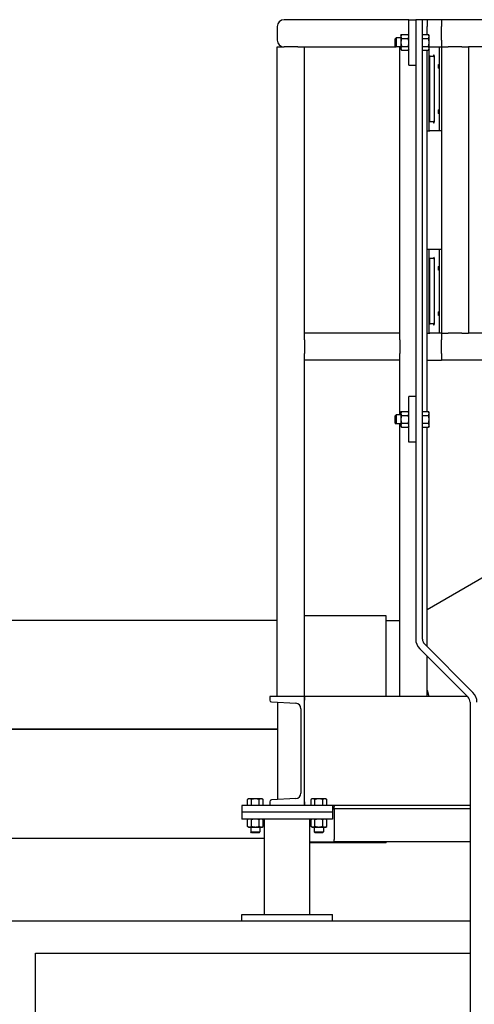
# Model space of a CAD drawing. Header units: inches. Extents: x 36 to 1719, y -84 to 1122.
# Tile 430 of 558: x 1362 to 1387, y 414 to 468. Entities that reach past the tile are written whole.
import ezdxf

# ---------------------------------------------------------------- set-up
doc = ezdxf.new("R2010")
doc.units = ezdxf.units.IN
doc.header["$LTSCALE"] = 48
doc.header["$MEASUREMENT"] = 0
doc.layers.add('Visible (ANSI)', color=7, linetype='Continuous', lineweight=30)

msp = doc.modelspace()

# ---------------------------------------------------------------- linework, layer by layer
at = {"layer": 'Visible (ANSI)'}
for p, q in [((1383.25653, 467.79889), (1376.38153, 467.79889)), ((1383.25653, 465.29889), (1383.25653, 467.79889)), ((1383.25653, 467.79889), (1383.63153, 467.79889)), ((1384.00653, 467.79889), (1383.63153, 467.79889)), ((1383.63153, 467.79889), (1383.63153, 433.70422)), ((1384.25653, 467.79889), (1384.00653, 467.79889)), ((1384.00653, 433.70422), (1384.00653, 467.79889)), ((1384.25653, 467.79889), (1384.25653, 467.42389)), ((1385.05101, 467.79889), (1384.25653, 467.79889)), ((1407.05101, 467.79889), (1385.05101, 467.79889)), ((1385.05101, 467.79889), (1385.05101, 467.42389)), ((1376.00653, 467.42389), (1376.00653, 466.67389)), ((1376.00653, 467.42389), (1376.00653, 466.67389)), ((1384.25653, 466.9819), (1384.25653, 467.42389)), ((1385.05101, 466.67389), (1385.05101, 467.42389)), ((1382.50653, 466.7517), (1382.5523, 466.79889)), ((1382.50653, 466.34608), (1382.50653, 466.7517)), ((1382.5523, 466.79889), (1382.5523, 466.29889)), ((1382.81853, 466.79889), (1382.5523, 466.79889)), ((1382.81853, 466.92389), (1382.85202, 466.9819)), ((1382.81853, 466.92389), (1382.81853, 466.87365)), ((1382.81853, 466.87365), (1382.81853, 466.54889)), ((1382.85202, 466.9819), (1383.22304, 466.9819)), ((1382.85202, 466.7654), (1383.22304, 466.7654)), ((1383.25653, 466.92389), (1383.22304, 466.9819)), ((1384.00653, 466.9819), (1384.33704, 466.9819)), ((1384.00653, 466.7654), (1384.33704, 466.7654)), ((1384.37053, 466.92389), (1384.33704, 466.9819)), ((1384.37053, 466.87365), (1384.37053, 466.92389)), ((1384.37053, 466.54889), (1384.37053, 466.87365)), ((1385.05101, 466.67389), (1385.05101, 466.29889)), ((1376.00653, 430.54889), (1376.00653, 466.29889)), ((1376.00653, 466.29889), (1376.38153, 466.29889)), ((1377.13153, 466.29889), (1376.38153, 466.29889)), ((1377.13153, 466.29889), (1377.50653, 466.29889)), ((1377.50653, 450.54889), (1377.50653, 466.29889)), ((1377.50653, 466.29889), (1382.5523, 466.29889)), ((1382.50653, 466.34608), (1382.5523, 466.29889)), ((1382.81853, 466.29889), (1382.5523, 466.29889)), ((1382.75653, 450.54889), (1382.75653, 466.29889)), ((1382.81853, 466.54889), (1382.81853, 466.22413)), ((1382.81853, 466.22413), (1382.81853, 466.17389)), ((1382.81853, 466.17389), (1382.85202, 466.11588)), ((1382.85202, 466.33239), (1383.22304, 466.33239)), ((1382.85202, 466.11588), (1383.22304, 466.11588)), ((1383.25653, 466.17389), (1383.22304, 466.11588)), ((1384.00653, 466.33239), (1384.33704, 466.33239)), ((1384.00653, 466.11588), (1384.33704, 466.11588)), ((1384.25653, 446.2319), (1384.25653, 466.11588)), ((1384.37053, 466.17389), (1384.33704, 466.11588)), ((1384.37053, 466.22413), (1384.37053, 466.54889)), ((1384.37053, 466.29889), (1384.38153, 466.29889)), ((1384.37053, 466.17389), (1384.37053, 466.22413)), ((1384.38153, 461.67389), (1384.38153, 466.29889)), ((1384.38153, 466.29889), (1384.41839, 466.29889)), ((1384.41839, 466.29889), (1384.92601, 466.29889)), ((1384.92601, 466.29889), (1385.05101, 466.29889)), ((1384.92601, 466.29889), (1384.92601, 461.67389)), ((1385.05101, 466.29889), (1385.05101, 450.54889)), ((1385.05101, 466.29889), (1385.42601, 466.29889)), ((1386.17601, 466.29889), (1385.42601, 466.29889)), ((1386.17601, 466.29889), (1386.55101, 466.29889)), ((1386.55101, 466.29889), (1386.55101, 450.54889)), ((1405.55101, 466.29889), (1386.55101, 466.29889)), ((1384.41989, 462.21556), (1384.41989, 465.75723)), ((1384.42125, 465.79889), (1384.58576, 465.79889)), ((1384.64826, 465.80529), (1384.64826, 462.16749)), ((1383.25653, 465.29889), (1383.63153, 465.29889)), ((1384.58576, 462.17389), (1384.42125, 462.17389)), ((1384.25653, 461.67389), (1384.38153, 461.67389)), ((1384.38153, 461.67389), (1384.41839, 461.67389)), ((1384.92601, 461.67389), (1384.41839, 461.67389)), ((1385.05101, 461.67389), (1384.92601, 461.67389)), ((1384.25653, 455.17389), (1384.38153, 455.17389)), ((1384.38153, 450.54889), (1384.38153, 455.17389)), ((1384.38153, 455.17389), (1384.41839, 455.17389)), ((1384.41839, 455.17389), (1384.92601, 455.17389)), ((1384.92601, 455.17389), (1385.05101, 455.17389)), ((1384.92601, 455.17389), (1384.92601, 450.54889)), ((1384.41989, 451.09056), (1384.41989, 454.63223)), ((1384.42125, 454.67389), (1384.58576, 454.67389)), ((1384.64826, 454.68029), (1384.64826, 451.04249)), ((1384.58576, 451.04889), (1384.42125, 451.04889)), ((1382.75653, 450.54889), (1377.50653, 450.54889)), ((1377.50653, 450.17389), (1377.50653, 450.54889)), ((1382.75653, 450.17389), (1382.75653, 450.54889)), ((1384.25653, 450.54889), (1384.38153, 450.54889)), ((1384.38153, 450.54889), (1384.41839, 450.54889)), ((1384.92601, 450.54889), (1384.41839, 450.54889)), ((1385.05101, 450.54889), (1384.92601, 450.54889)), ((1385.05101, 450.54889), (1385.42601, 450.54889)), ((1385.05101, 450.54889), (1385.05101, 450.17389)), ((1386.17601, 450.54889), (1385.42601, 450.54889)), ((1386.17601, 450.54889), (1386.55101, 450.54889)), ((1405.55101, 450.54889), (1386.55101, 450.54889)), ((1377.50653, 450.17389), (1377.50653, 449.42389)), ((1382.75653, 450.17389), (1382.75653, 449.42389)), ((1385.05101, 449.42389), (1385.05101, 450.17389)), ((1377.50653, 449.04889), (1377.50653, 449.42389)), ((1382.75653, 449.04889), (1382.75653, 449.42389)), ((1385.05101, 449.42389), (1385.05101, 449.04889)), ((1377.50653, 430.54889), (1377.50653, 449.04889)), ((1382.75653, 449.04889), (1377.50653, 449.04889)), ((1382.75653, 446.04889), (1382.75653, 449.04889)), ((1384.25653, 449.04889), (1385.05101, 449.04889)), ((1407.05101, 449.04889), (1385.05101, 449.04889)), ((1383.63153, 447.04889), (1383.25653, 447.04889)), ((1383.25653, 444.54889), (1383.25653, 447.04889)), ((1382.50653, 446.0017), (1382.5523, 446.04889)), ((1382.5523, 446.04889), (1382.5523, 445.54889)), ((1382.81853, 446.04889), (1382.5523, 446.04889)), ((1382.81853, 446.17389), (1382.85202, 446.2319)), ((1382.81853, 446.17389), (1382.81853, 446.12365)), ((1382.81853, 446.12365), (1382.81853, 445.79889)), ((1382.85202, 446.2319), (1383.22304, 446.2319)), ((1383.25653, 446.17389), (1383.22304, 446.2319)), ((1384.00653, 446.2319), (1384.33704, 446.2319)), ((1384.37053, 446.17389), (1384.33704, 446.2319)), ((1384.37053, 446.12365), (1384.37053, 446.17389)), ((1384.37053, 445.79889), (1384.37053, 446.12365)), ((1382.50653, 445.59608), (1382.50653, 446.0017)), ((1382.50653, 445.59608), (1382.5523, 445.54889)), ((1382.81853, 445.54889), (1382.5523, 445.54889)), ((1382.75653, 430.54889), (1382.75653, 445.54889)), ((1382.81853, 445.79889), (1382.81853, 445.47413)), ((1382.85202, 446.0154), (1383.22304, 446.0154)), ((1382.85202, 445.58239), (1383.22304, 445.58239)), ((1384.00653, 446.0154), (1384.33704, 446.0154)), ((1384.00653, 445.58239), (1384.33704, 445.58239)), ((1384.37053, 445.47413), (1384.37053, 445.79889)), ((1382.81853, 445.47413), (1382.81853, 445.42389)), ((1382.81853, 445.42389), (1382.85202, 445.36588)), ((1382.85202, 445.36588), (1383.22304, 445.36588)), ((1383.25653, 445.42389), (1383.22304, 445.36588)), ((1384.00653, 445.36588), (1384.33704, 445.36588)), ((1384.25653, 433.29889), (1384.25653, 445.36588)), ((1384.37053, 445.42389), (1384.33704, 445.36588)), ((1384.37053, 445.42389), (1384.37053, 445.47413)), ((1383.63153, 444.54889), (1383.25653, 444.54889)), ((1384.25653, 435.33127), (1388.79529, 437.95172)), ((1376.00653, 434.73639), (1357.33962, 434.73639)), ((1382.01062, 434.98639), (1377.50653, 434.98639)), ((1382.01062, 430.54889), (1382.01062, 434.98639)), ((1382.01062, 434.73631), (1382.75653, 434.73631)), ((1383.8512, 433.17389), (1386.52169, 430.5034)), ((1386.78686, 430.76856), (1384.11636, 433.43906)), ((1384.25653, 430.54889), (1384.25653, 432.76856)), ((1384.25653, 430.89044), (1384.34805, 430.54889)), ((1384.25653, 430.89044), (1384.34805, 430.54889)), ((1377.50653, 430.54889), (1375.58653, 430.54889)), ((1375.58653, 430.54889), (1375.58653, 430.34184)), ((1386.4762, 430.54889), (1377.50653, 430.54889)), ((1377.50653, 430.54889), (1377.50653, 430.34184)), ((1377.50653, 424.54889), (1377.50653, 430.54889)), ((1375.67751, 430.24598), (1377.01925, 430.17567)), ((1376.01062, 430.22852), (1376.01062, 424.86926)), ((1377.30653, 429.87294), (1377.30653, 425.22484)), ((1386.63153, 430.23823), (1386.63153, 394.04889)), ((1376.01062, 428.74889), (1357.33962, 428.74889)), ((1376.01062, 428.72389), (1357.33962, 428.72389)), ((1374.42153, 424.9129), (1374.36352, 424.8794)), ((1374.47177, 424.9129), (1374.42153, 424.9129)), ((1374.79653, 424.9129), (1374.47177, 424.9129)), ((1375.12129, 424.9129), (1374.79653, 424.9129)), ((1375.17153, 424.9129), (1375.12129, 424.9129)), ((1375.17153, 424.9129), (1375.22954, 424.8794)), ((1377.01925, 424.92211), (1375.67751, 424.85181)), ((1377.92153, 424.9129), (1377.86352, 424.8794)), ((1377.97177, 424.9129), (1377.92153, 424.9129)), ((1378.29653, 424.9129), (1377.97177, 424.9129)), ((1378.62129, 424.9129), (1378.29653, 424.9129)), ((1378.67153, 424.9129), (1378.62129, 424.9129)), ((1378.67153, 424.9129), (1378.72954, 424.8794)), ((1374.04653, 424.54889), (1374.04653, 424.17389)), ((1379.04653, 424.54889), (1374.04653, 424.54889)), ((1374.36352, 424.5489), (1374.36352, 424.8794)), ((1374.47177, 424.5489), (1374.36352, 424.5489)), ((1374.42153, 424.5489), (1374.42153, 424.54889)), ((1374.58002, 424.5489), (1374.47177, 424.5489)), ((1374.58002, 424.5489), (1374.58002, 424.8794)), ((1374.79653, 424.5489), (1374.58002, 424.5489)), ((1375.01304, 424.5489), (1374.79653, 424.5489)), ((1375.01304, 424.5489), (1375.01304, 424.8794)), ((1375.12129, 424.5489), (1375.01304, 424.5489)), ((1375.22954, 424.5489), (1375.12129, 424.5489)), ((1375.17153, 424.5489), (1375.17153, 424.54889)), ((1375.22954, 424.5489), (1375.22954, 424.8794)), ((1375.58653, 424.75594), (1375.58653, 424.54889)), ((1377.50653, 424.75594), (1377.50653, 424.54889)), ((1377.86352, 424.5489), (1377.86352, 424.8794)), ((1377.97177, 424.5489), (1377.86352, 424.5489)), ((1377.92153, 424.5489), (1377.92153, 424.54889)), ((1378.08002, 424.5489), (1377.97177, 424.5489)), ((1378.08002, 424.5489), (1378.08002, 424.8794)), ((1378.29653, 424.5489), (1378.08002, 424.5489)), ((1378.51304, 424.5489), (1378.29653, 424.5489)), ((1378.51304, 424.5489), (1378.51304, 424.8794)), ((1378.62129, 424.5489), (1378.51304, 424.5489)), ((1378.72954, 424.5489), (1378.62129, 424.5489)), ((1378.67153, 424.5489), (1378.67153, 424.54889)), ((1378.72954, 424.5489), (1378.72954, 424.8794)), ((1386.63153, 424.54889), (1379.04653, 424.54889)), ((1379.04653, 424.54889), (1379.04653, 424.17389)), ((1379.13153, 424.54889), (1379.13153, 424.48089)), ((1379.13153, 424.36089), (1379.13153, 424.48089)), ((1374.04653, 424.17389), (1374.04653, 423.79889)), ((1379.04653, 424.17389), (1374.04653, 424.17389)), ((1379.04653, 424.17389), (1374.04653, 424.17389)), ((1379.04653, 424.36089), (1379.13153, 424.36089)), ((1379.04653, 424.17389), (1379.04653, 423.79889)), ((1386.63153, 424.36089), (1379.13153, 424.36089)), ((1379.13153, 424.36089), (1379.13153, 424.11089)), ((1379.13153, 424.11089), (1379.13153, 422.66889)), ((1379.04653, 423.79889), (1374.04653, 423.79889)), ((1374.42153, 423.79889), (1374.36352, 423.7654)), ((1374.36352, 423.39439), (1374.36352, 423.7654)), ((1374.42153, 423.36089), (1374.36352, 423.39439)), ((1374.42153, 423.36089), (1374.47177, 423.36089)), ((1374.47177, 423.36089), (1374.79653, 423.36089)), ((1374.54653, 423.36089), (1374.54653, 423.09466)), ((1374.58002, 423.39439), (1374.58002, 423.7654)), ((1374.79653, 423.36089), (1375.12129, 423.36089)), ((1375.01304, 423.39439), (1375.01304, 423.7654)), ((1375.04653, 423.36089), (1375.04653, 423.09466)), ((1375.12129, 423.36089), (1375.17153, 423.36089)), ((1375.17153, 423.79889), (1375.22954, 423.7654)), ((1375.17153, 423.36089), (1375.22954, 423.39439)), ((1375.22954, 423.39439), (1375.22954, 423.7654)), ((1375.29653, 418.54889), (1375.29653, 423.79889)), ((1377.79653, 418.54889), (1377.79653, 423.79889)), ((1377.92153, 423.79889), (1377.86352, 423.7654)), ((1377.86352, 423.39439), (1377.86352, 423.7654)), ((1377.92153, 423.36089), (1377.86352, 423.39439)), ((1377.92153, 423.36089), (1377.97177, 423.36089)), ((1377.97177, 423.36089), (1378.29653, 423.36089)), ((1378.04653, 423.36089), (1378.04653, 423.09466)), ((1378.08002, 423.39439), (1378.08002, 423.7654)), ((1378.29653, 423.36089), (1378.62129, 423.36089)), ((1378.51304, 423.39439), (1378.51304, 423.7654)), ((1378.54653, 423.36089), (1378.54653, 423.09466)), ((1378.62129, 423.36089), (1378.67153, 423.36089)), ((1378.67153, 423.79889), (1378.72954, 423.7654)), ((1378.67153, 423.36089), (1378.72954, 423.39439)), ((1378.72954, 423.39439), (1378.72954, 423.7654)), ((1374.59372, 423.04889), (1374.54653, 423.09466)), ((1374.54653, 423.09466), (1375.04653, 423.09466)), ((1374.99934, 423.04889), (1374.59372, 423.04889)), ((1374.99934, 423.04889), (1375.04653, 423.09466)), ((1378.09372, 423.04889), (1378.04653, 423.09466)), ((1378.04653, 423.09466), (1378.54653, 423.09466)), ((1378.49934, 423.04889), (1378.09372, 423.04889)), ((1378.49934, 423.04889), (1378.54653, 423.09466)), ((1375.29653, 422.73639), (1357.33962, 422.73639)), ((1377.79653, 422.54889), (1379.13153, 422.54889)), ((1382.01062, 422.48639), (1377.79653, 422.48639)), ((1379.13153, 422.54889), (1379.13153, 422.66889)), ((1386.63153, 422.54889), (1379.13153, 422.54889)), ((1382.01062, 422.48639), (1382.01062, 422.54889)), ((1374.04653, 418.54889), (1379.04653, 418.54889)), ((1374.04653, 418.17389), (1374.04653, 418.54889)), ((1379.04653, 418.17389), (1379.04653, 418.54889)), ((1386.63153, 418.17389), (1320.78662, 418.17389)), ((1379.04653, 418.17389), (1374.04653, 418.17389)), ((1362.68526, 416.42389), (1386.63153, 416.42389)), ((1362.68526, 394.04889), (1362.68526, 416.42389))]:
    msp.add_line(p, q, dxfattribs=at)
for centre, radius, start, end in [((1376.38153, 467.42389), 0.375, 90, 180), ((1376.38153, 467.42389), 0.375, 90, 180), ((1376.38153, 466.67389), 0.375, 180, 270), ((1376.38153, 466.67389), 0.375, 180, 270), ((1384.58576, 465.73639), 0.0625, 0, 90), ((1384.58576, 462.23639), 0.0625, 270, 0), ((1384.58576, 454.61139), 0.0625, 0, 90), ((1384.58576, 451.11139), 0.0625, 270, 0), ((1384.38153, 433.70422), 0.75, 180, 225), ((1384.38153, 433.70422), 0.375, 180, 225), ((1375.68253, 430.34184), 0.096, 180, 267.000444), ((1386.25653, 430.23823), 0.375, 0, 45), ((1386.25653, 430.23823), 0.75, 0, 45), ((1377.00339, 429.87294), 0.30314, 0, 87.000444), ((1377.00339, 425.22484), 0.30314, 272.999556, 0), ((1375.68253, 424.75594), 0.096, 92.999556, 180)]:
    msp.add_arc(centre, radius, start, end, dxfattribs=at)
for centre, start_param, end_param in [((1384.42134, 465.75723), 3.14159265, 4.71238898), ((1384.42134, 462.21556), 4.71238898, 6.28318531), ((1384.42134, 454.63223), 3.14159265, 4.71238898), ((1384.42134, 451.09056), 4.71238898, 6.28318531)]:
    msp.add_ellipse(centre, major_axis=(0, -0.04167), ratio=0.03492077, start_param=start_param, end_param=end_param, dxfattribs=at)
for centre in [(1384.39246, 465.23639), (1384.39246, 462.73639), (1384.39246, 454.11139), (1384.39246, 451.61139)]:
    msp.add_ellipse(centre, major_axis=(0, -0.09843), ratio=0.03492077, dxfattribs=at)
for points in [[(1382.85202, 466.9819), (1382.81853, 466.92389), (1382.81853, 466.87365)], [(1382.81853, 466.87365), (1382.81853, 466.82341), (1382.85202, 466.7654)], [(1382.85202, 466.7654), (1382.81853, 466.64937), (1382.81853, 466.54889)], [(1383.25653, 466.87365), (1383.25653, 466.92389), (1383.22304, 466.9819)], [(1383.22304, 466.7654), (1383.25653, 466.82341), (1383.25653, 466.87365)], [(1383.25653, 466.54889), (1383.25653, 466.64937), (1383.22304, 466.7654)], [(1384.37053, 466.87365), (1384.37053, 466.92389), (1384.33704, 466.9819)], [(1384.33704, 466.7654), (1384.37053, 466.82341), (1384.37053, 466.87365)], [(1384.37053, 466.54889), (1384.37053, 466.64937), (1384.33704, 466.7654)], [(1382.81853, 466.54889), (1382.81853, 466.44841), (1382.85202, 466.33239)], [(1382.85202, 466.33239), (1382.81853, 466.27437), (1382.81853, 466.22413)], [(1382.81853, 466.22413), (1382.81853, 466.17389), (1382.85202, 466.11588)], [(1383.22304, 466.33239), (1383.25653, 466.44841), (1383.25653, 466.54889)], [(1383.25653, 466.22413), (1383.25653, 466.27437), (1383.22304, 466.33239)], [(1383.22304, 466.11588), (1383.25653, 466.17389), (1383.25653, 466.22413)], [(1384.33704, 466.33239), (1384.37053, 466.44841), (1384.37053, 466.54889)], [(1384.37053, 466.22413), (1384.37053, 466.27437), (1384.33704, 466.33239)], [(1384.33704, 466.11588), (1384.37053, 466.17389), (1384.37053, 466.22413)], [(1382.85202, 446.2319), (1382.81853, 446.17389), (1382.81853, 446.12365)], [(1382.81853, 446.12365), (1382.81853, 446.07341), (1382.85202, 446.0154)], [(1383.25653, 446.12365), (1383.25653, 446.17389), (1383.22304, 446.2319)], [(1383.22304, 446.0154), (1383.25653, 446.07341), (1383.25653, 446.12365)], [(1384.37053, 446.12365), (1384.37053, 446.17389), (1384.33704, 446.2319)], [(1384.33704, 446.0154), (1384.37053, 446.07341), (1384.37053, 446.12365)], [(1382.85202, 446.0154), (1382.81853, 445.89937), (1382.81853, 445.79889)], [(1382.81853, 445.79889), (1382.81853, 445.69841), (1382.85202, 445.58239)], [(1382.85202, 445.58239), (1382.81853, 445.52437), (1382.81853, 445.47413)], [(1383.25653, 445.79889), (1383.25653, 445.89937), (1383.22304, 446.0154)], [(1383.22304, 445.58239), (1383.25653, 445.69841), (1383.25653, 445.79889)], [(1383.25653, 445.47413), (1383.25653, 445.52437), (1383.22304, 445.58239)], [(1384.37053, 445.79889), (1384.37053, 445.89937), (1384.33704, 446.0154)], [(1384.33704, 445.58239), (1384.37053, 445.69841), (1384.37053, 445.79889)], [(1384.37053, 445.47413), (1384.37053, 445.52437), (1384.33704, 445.58239)], [(1382.81853, 445.47413), (1382.81853, 445.42389), (1382.85202, 445.36588)], [(1383.22304, 445.36588), (1383.25653, 445.42389), (1383.25653, 445.47413)], [(1384.33704, 445.36588), (1384.37053, 445.42389), (1384.37053, 445.47413)], [(1374.47177, 424.9129), (1374.42153, 424.9129), (1374.36352, 424.8794)], [(1374.58002, 424.8794), (1374.52201, 424.9129), (1374.47177, 424.9129)], [(1374.79653, 424.9129), (1374.69605, 424.9129), (1374.58002, 424.8794)], [(1375.01304, 424.8794), (1374.89701, 424.9129), (1374.79653, 424.9129)], [(1375.12129, 424.9129), (1375.07105, 424.9129), (1375.01304, 424.8794)], [(1375.22954, 424.8794), (1375.17153, 424.9129), (1375.12129, 424.9129)], [(1377.97177, 424.9129), (1377.92153, 424.9129), (1377.86352, 424.8794)], [(1378.08002, 424.8794), (1378.02201, 424.9129), (1377.97177, 424.9129)], [(1378.29653, 424.9129), (1378.19605, 424.9129), (1378.08002, 424.8794)], [(1378.51304, 424.8794), (1378.39701, 424.9129), (1378.29653, 424.9129)], [(1378.62129, 424.9129), (1378.57105, 424.9129), (1378.51304, 424.8794)], [(1378.72954, 424.8794), (1378.67153, 424.9129), (1378.62129, 424.9129)], [(1374.47177, 423.79889), (1374.42153, 423.79889), (1374.36352, 423.7654)], [(1374.36352, 423.39439), (1374.42153, 423.36089), (1374.47177, 423.36089)], [(1374.58002, 423.7654), (1374.52201, 423.79889), (1374.47177, 423.79889)], [(1374.47177, 423.36089), (1374.52201, 423.36089), (1374.58002, 423.39439)], [(1374.79653, 423.79889), (1374.69605, 423.79889), (1374.58002, 423.7654)], [(1374.58002, 423.39439), (1374.69605, 423.36089), (1374.79653, 423.36089)], [(1375.01304, 423.7654), (1374.89701, 423.79889), (1374.79653, 423.79889)], [(1374.79653, 423.36089), (1374.89701, 423.36089), (1375.01304, 423.39439)], [(1375.12129, 423.79889), (1375.07105, 423.79889), (1375.01304, 423.7654)], [(1375.01304, 423.39439), (1375.07105, 423.36089), (1375.12129, 423.36089)], [(1375.22954, 423.7654), (1375.17153, 423.79889), (1375.12129, 423.79889)], [(1375.12129, 423.36089), (1375.17153, 423.36089), (1375.22954, 423.39439)], [(1377.97177, 423.79889), (1377.92153, 423.79889), (1377.86352, 423.7654)], [(1377.86352, 423.39439), (1377.92153, 423.36089), (1377.97177, 423.36089)], [(1378.08002, 423.7654), (1378.02201, 423.79889), (1377.97177, 423.79889)], [(1377.97177, 423.36089), (1378.02201, 423.36089), (1378.08002, 423.39439)], [(1378.29653, 423.79889), (1378.19605, 423.79889), (1378.08002, 423.7654)], [(1378.08002, 423.39439), (1378.19605, 423.36089), (1378.29653, 423.36089)], [(1378.51304, 423.7654), (1378.39701, 423.79889), (1378.29653, 423.79889)], [(1378.29653, 423.36089), (1378.39701, 423.36089), (1378.51304, 423.39439)], [(1378.62129, 423.79889), (1378.57105, 423.79889), (1378.51304, 423.7654)], [(1378.51304, 423.39439), (1378.57105, 423.36089), (1378.62129, 423.36089)], [(1378.72954, 423.7654), (1378.67153, 423.79889), (1378.62129, 423.79889)], [(1378.62129, 423.36089), (1378.67153, 423.36089), (1378.72954, 423.39439)]]:
    msp.add_rational_spline(points, [1, 1.0379548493, 1], degree=2, dxfattribs=at)
for points in [[(1384.41839, 466.29889), (1384.41844, 466.29889), (1384.4185, 466.29879), (1384.41856, 466.29859)], [(1384.41856, 461.67419), (1384.4185, 461.674), (1384.41844, 461.67389), (1384.41839, 461.67389)], [(1384.41839, 455.17389), (1384.41844, 455.17389), (1384.4185, 455.17379), (1384.41856, 455.17359)], [(1384.41856, 450.54919), (1384.4185, 450.549), (1384.41844, 450.54889), (1384.41839, 450.54889)]]:
    msp.add_open_spline(points, degree=3, dxfattribs=at)
for points, knots in [([(1384.64826, 465.80529), (1384.64826, 465.80851), (1384.64816, 465.81173), (1384.64738, 465.82422), (1384.64594, 465.83332), (1384.64077, 465.85109), (1384.63747, 465.8573), (1384.63498, 465.86127), (1384.63494, 465.86133), (1384.6349, 465.86139)], [0, 0, 0, 0, 0.024551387, 0.024551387, 0.095629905, 0.095629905, 0.174881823, 0.174881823, 0.176157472, 0.176157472, 0.176157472, 0.176157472]), ([(1384.909, 465.23639), (1384.909, 465.22405), (1384.90861, 465.2109), (1384.90696, 465.18674), (1384.90569, 465.17573), (1384.90252, 465.15815), (1384.9004, 465.1505), (1384.89537, 465.14041), (1384.89245, 465.13797), (1384.8866, 465.13797), (1384.88326, 465.14047), (1384.87675, 465.15067), (1384.87359, 465.15835), (1384.86851, 465.17591), (1384.86623, 465.18684), (1384.86315, 465.2109), (1384.86236, 465.22404), (1384.86236, 465.24875), (1384.86315, 465.26188), (1384.86623, 465.28594), (1384.86851, 465.29688), (1384.87359, 465.31443), (1384.87675, 465.32212), (1384.88326, 465.33231), (1384.8866, 465.33482), (1384.89245, 465.33482), (1384.89537, 465.33237), (1384.9004, 465.32228), (1384.90252, 465.31463), (1384.90569, 465.29705), (1384.90696, 465.28604), (1384.90861, 465.26188), (1384.909, 465.24873), (1384.909, 465.23639)], [0, 0, 0, 0, 0.09401122, 0.09401122, 0.18802243, 0.18802243, 0.28431105, 0.28431105, 0.38059967, 0.38059967, 0.4782167, 0.4782167, 0.57583373, 0.57583373, 0.6699888, 0.6699888, 0.76414388, 0.76414388, 0.85829895, 0.85829895, 0.95245403, 0.95245403, 1.05007106, 1.05007106, 1.14768808, 1.14768808, 1.2439767, 1.2439767, 1.34026532, 1.34026532, 1.43427654, 1.43427654, 1.52828776, 1.52828776, 1.52828776, 1.52828776]), ([(1384.909, 462.73639), (1384.909, 462.72405), (1384.90861, 462.7109), (1384.90696, 462.68674), (1384.90569, 462.67573), (1384.90252, 462.65815), (1384.9004, 462.6505), (1384.89537, 462.64041), (1384.89245, 462.63797), (1384.8866, 462.63797), (1384.88326, 462.64047), (1384.87675, 462.65067), (1384.87359, 462.65835), (1384.86851, 462.67591), (1384.86623, 462.68684), (1384.86315, 462.7109), (1384.86236, 462.72404), (1384.86236, 462.74875), (1384.86315, 462.76188), (1384.86623, 462.78594), (1384.86851, 462.79688), (1384.87359, 462.81443), (1384.87675, 462.82212), (1384.88326, 462.83231), (1384.8866, 462.83482), (1384.89245, 462.83482), (1384.89537, 462.83237), (1384.9004, 462.82228), (1384.90252, 462.81463), (1384.90569, 462.79705), (1384.90696, 462.78604), (1384.90861, 462.76188), (1384.909, 462.74873), (1384.909, 462.73639)], [0, 0, 0, 0, 0.09401122, 0.09401122, 0.18802243, 0.18802243, 0.28431105, 0.28431105, 0.38059967, 0.38059967, 0.4782167, 0.4782167, 0.57583373, 0.57583373, 0.6699888, 0.6699888, 0.76414388, 0.76414388, 0.85829895, 0.85829895, 0.95245403, 0.95245403, 1.05007106, 1.05007106, 1.14768808, 1.14768808, 1.2439767, 1.2439767, 1.34026532, 1.34026532, 1.43427654, 1.43427654, 1.52828776, 1.52828776, 1.52828776, 1.52828776]), ([(1384.6349, 462.11139), (1384.63494, 462.11145), (1384.63498, 462.11152), (1384.63812, 462.11652), (1384.64065, 462.12212), (1384.64487, 462.13517), (1384.64639, 462.14258), (1384.64795, 462.1559), (1384.64826, 462.1617), (1384.64826, 462.16749)], [-0.000682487, -0.000682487, -0.000682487, -0.000682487, 0, 0, 0.053671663, 0.053671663, 0.113306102, 0.113306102, 0.157716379, 0.157716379, 0.157716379, 0.157716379]), ([(1384.64826, 454.68029), (1384.64826, 454.68351), (1384.64816, 454.68673), (1384.64738, 454.69922), (1384.64594, 454.70832), (1384.64077, 454.72609), (1384.63747, 454.7323), (1384.63498, 454.73627), (1384.63494, 454.73633), (1384.6349, 454.73639)], [0, 0, 0, 0, 0.024551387, 0.024551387, 0.095629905, 0.095629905, 0.174881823, 0.174881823, 0.176157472, 0.176157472, 0.176157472, 0.176157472]), ([(1384.909, 454.11139), (1384.909, 454.09905), (1384.90861, 454.0859), (1384.90696, 454.06174), (1384.90569, 454.05073), (1384.90252, 454.03315), (1384.9004, 454.0255), (1384.89537, 454.01541), (1384.89245, 454.01297), (1384.8866, 454.01297), (1384.88326, 454.01547), (1384.87675, 454.02567), (1384.87359, 454.03335), (1384.86851, 454.05091), (1384.86623, 454.06184), (1384.86315, 454.0859), (1384.86236, 454.09904), (1384.86236, 454.12375), (1384.86315, 454.13688), (1384.86623, 454.16094), (1384.86851, 454.17188), (1384.87359, 454.18943), (1384.87675, 454.19712), (1384.88326, 454.20731), (1384.8866, 454.20982), (1384.89245, 454.20982), (1384.89537, 454.20737), (1384.9004, 454.19728), (1384.90252, 454.18963), (1384.90569, 454.17205), (1384.90696, 454.16104), (1384.90861, 454.13688), (1384.909, 454.12373), (1384.909, 454.11139)], [0, 0, 0, 0, 0.09401122, 0.09401122, 0.18802243, 0.18802243, 0.28431105, 0.28431105, 0.38059967, 0.38059967, 0.4782167, 0.4782167, 0.57583373, 0.57583373, 0.6699888, 0.6699888, 0.76414388, 0.76414388, 0.85829895, 0.85829895, 0.95245403, 0.95245403, 1.05007106, 1.05007106, 1.14768808, 1.14768808, 1.2439767, 1.2439767, 1.34026532, 1.34026532, 1.43427654, 1.43427654, 1.52828776, 1.52828776, 1.52828776, 1.52828776]), ([(1384.909, 451.61139), (1384.909, 451.59905), (1384.90861, 451.5859), (1384.90696, 451.56174), (1384.90569, 451.55073), (1384.90252, 451.53315), (1384.9004, 451.5255), (1384.89537, 451.51541), (1384.89245, 451.51297), (1384.8866, 451.51297), (1384.88326, 451.51547), (1384.87675, 451.52567), (1384.87359, 451.53335), (1384.86851, 451.55091), (1384.86623, 451.56184), (1384.86315, 451.5859), (1384.86236, 451.59904), (1384.86236, 451.62375), (1384.86315, 451.63688), (1384.86623, 451.66094), (1384.86851, 451.67188), (1384.87359, 451.68943), (1384.87675, 451.69712), (1384.88326, 451.70731), (1384.8866, 451.70982), (1384.89245, 451.70982), (1384.89537, 451.70737), (1384.9004, 451.69728), (1384.90252, 451.68963), (1384.90569, 451.67205), (1384.90696, 451.66104), (1384.90861, 451.63688), (1384.909, 451.62373), (1384.909, 451.61139)], [0, 0, 0, 0, 0.09401122, 0.09401122, 0.18802243, 0.18802243, 0.28431105, 0.28431105, 0.38059967, 0.38059967, 0.4782167, 0.4782167, 0.57583373, 0.57583373, 0.6699888, 0.6699888, 0.76414388, 0.76414388, 0.85829895, 0.85829895, 0.95245403, 0.95245403, 1.05007106, 1.05007106, 1.14768808, 1.14768808, 1.2439767, 1.2439767, 1.34026532, 1.34026532, 1.43427654, 1.43427654, 1.52828776, 1.52828776, 1.52828776, 1.52828776]), ([(1384.6349, 450.98639), (1384.63494, 450.98645), (1384.63498, 450.98652), (1384.63812, 450.99152), (1384.64065, 450.99712), (1384.64487, 451.01017), (1384.64639, 451.01758), (1384.64795, 451.0309), (1384.64826, 451.0367), (1384.64826, 451.04249)], [-0.000682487, -0.000682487, -0.000682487, -0.000682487, 0, 0, 0.053671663, 0.053671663, 0.113306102, 0.113306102, 0.157716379, 0.157716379, 0.157716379, 0.157716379])]:
    msp.add_open_spline(points, degree=3, knots=knots, dxfattribs=at)

doc.saveas('drawing.dxf')
